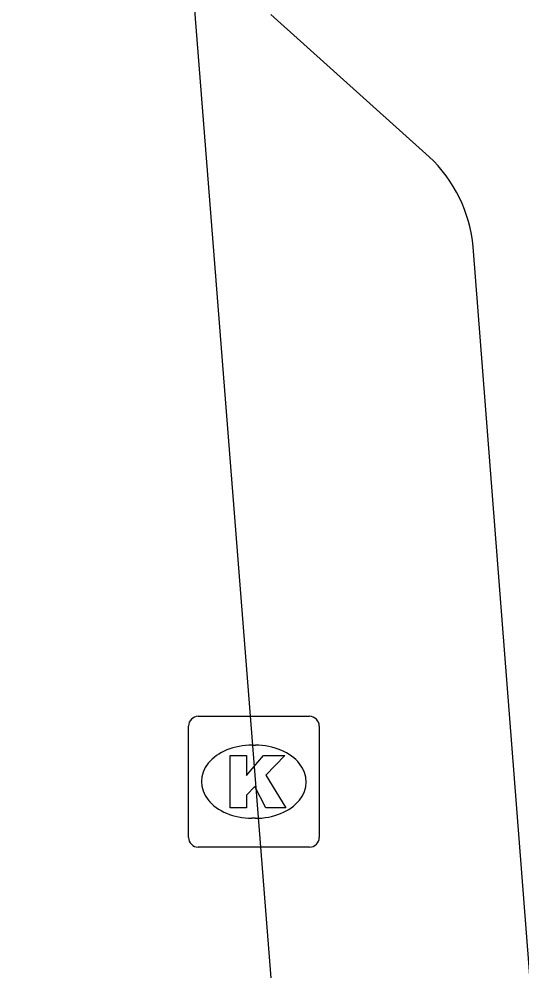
# Model space of a CAD drawing. Extents: x 161087 to 161922, y 382574 to 383873.
# Drawn here: x 161682.44 to 161686.28, y 383538.57 to 383545.85 of the extents above; entities that cross this region are included whole.
import ezdxf

# ---------------------------------------------------------------- set-up
doc = ezdxf.new("R2010")
doc.units = 0
for name, color, linetype in [('IMGEO_Kolk', 7, 'Continuous'), ('IMGEO_Rijbaan_lokaal_open', 7, 'Continuous'), ('IMGEO_Voetpad_open', 7, 'Continuous')]:
    doc.layers.add(name, color=color, linetype=linetype)

msp = doc.modelspace()

# ---------------------------------------------------------------- linework, layer by layer
at = {"layer": 'IMGEO_Kolk'}
for p, q in [((161683.8069, 383540.5135), (161684.6591, 383540.5135)), ((161683.7325, 383539.5869), (161683.7325, 383540.4391)), ((161684.7335, 383540.4391), (161684.7335, 383539.5869)), ((161684.2205, 383540.2927), (161684.2455, 383540.2927)), ((161684.2425, 383539.7333), (161684.2176, 383539.7333)), ((161684.6591, 383539.5125), (161683.8069, 383539.5125))]:
    msp.add_line(p, q, dxfattribs=at)
for points in [[(161683.8069, 383540.5135), (161684.6591, 383540.5135)], [(161683.7325, 383539.5869), (161683.7325, 383540.4391)], [(161684.7335, 383540.4391), (161684.7335, 383539.5869)], [(161684.0527, 383540.213), (161684.1762, 383540.213), (161684.1762, 383540.0618), (161684.3058, 383540.213), (161684.4704, 383540.213), (161684.3243, 383540.0621), (161684.4769, 383539.813), (161684.3246, 383539.813), (161684.2403, 383539.9772), (161684.1762, 383539.9102), (161684.1762, 383539.813), (161684.0527, 383539.813), (161684.0527, 383540.213)], [(161684.6591, 383539.5125), (161683.8069, 383539.5125)]]:
    msp.add_lwpolyline(points, dxfattribs=at)
for centre, start, end in [((161683.809, 383540.437), 91.55205, 178.44795), ((161683.809, 383540.437), 91.55205, 178.44795), ((161684.657, 383540.437), 1.55205, 88.44795), ((161684.657, 383540.437), 1.55205, 88.44795), ((161683.809, 383539.589), 181.55205, 268.44795), ((161683.809, 383539.589), 181.55205, 268.44795), ((161684.657, 383539.589), 271.55205, 358.44795), ((161684.657, 383539.589), 271.55205, 358.44795)]:
    msp.add_arc(centre, 0.0765, start, end, dxfattribs=at)
for centre, major_axis, ratio, start_param, end_param in [((161684.219, 383540.013), (-0.3872, 0.002), 0.722429, 4.712389, 7.853982), ((161684.244, 383540.013), (-0.3901, 0.002), 0.717154, 1.570796, 4.712389)]:
    msp.add_ellipse(centre, major_axis=major_axis, ratio=ratio, start_param=start_param, end_param=end_param, dxfattribs=at)
at = {"layer": 'IMGEO_Rijbaan_lokaal_open'}
msp.add_lwpolyline([(161680.192, 383592.194), (161681.086, 383580.034), (161685.838, 383519.788)], dxfattribs=at)
at = {"layer": 'IMGEO_Voetpad_open'}
for points in [[(161685.573, 383544.794), (161684.364, 383545.881)], [(161687.543, 383523.116), (161685.911, 383544.104)]]:
    msp.add_lwpolyline(points, dxfattribs=at)
msp.add_arc((161684.8297, 383544.0021), 1.0861, 5.38312, 46.81319, dxfattribs=at)

doc.saveas('drawing.dxf')
